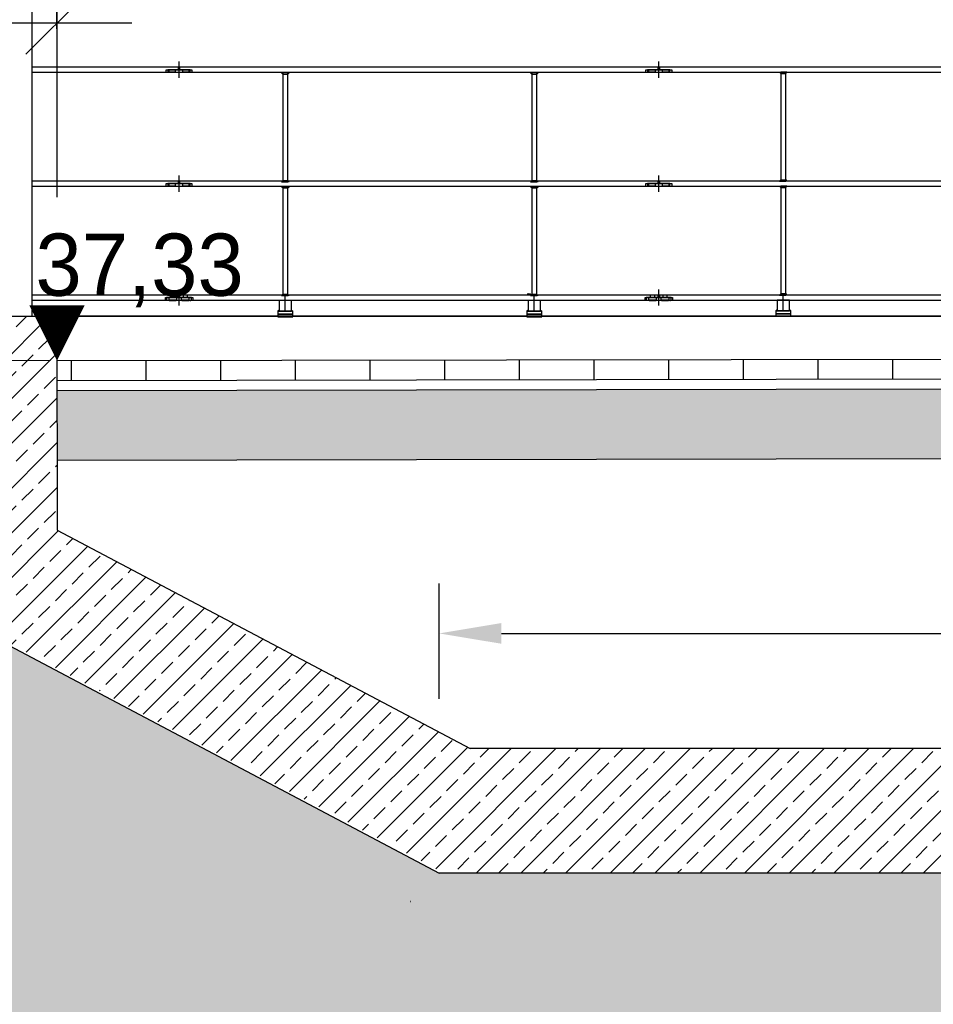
# Model space of a CAD drawing. Extents: x -805 to 3526, y -961 to 1039.
# Tile 279 of 475: x 1248.93 to 1252.6, y 34.75 to 38.7. Entities that reach past the tile are written whole.
import ezdxf
from ezdxf.enums import TextEntityAlignment as Align

# ---------------------------------------------------------------- set-up
doc = ezdxf.new("R2010")
doc.units = 0
doc.linetypes.add('AUSGEZOGEN', pattern=[2, 1, 1])
doc.linetypes.add('VERDECKT2', pattern=[4.7625, 3.175, -1.5875])
doc.layers.get('0').update_dxf_attribs({"color": 251})
for name, color, linetype in [('_IB_Konstruktion geschnitten', 4, 'Continuous'), ('Schnitt 2', 251, 'Continuous'), ('TTK-P-Bahnsteig', 12, 'Continuous'), ('TTK-P-Planung', 12, 'Continuous'), ('TTK-P-Schraffur', 42, 'Continuous'), ('TTK-P-TEXT', 12, 'AUSGEZOGEN'), ('TTK-P-Verm', 251, 'Continuous'), ('XYYY_44500---_Beleuchtungsanlagen', 10, 'Continuous')]:
    doc.layers.add(name, color=color, linetype=linetype)
for name, color, linetype, lineweight in [('TTK-B-Bestand', 252, 'Continuous', 35), ('TTK-P-Treppe unten', 12, 'Continuous', 25), ('TTK-P-Treppeneinhausung', 12, 'Continuous', 25), ('VA_NEUBAU_TXT_025', 12, 'Continuous', 25)]:
    doc.layers.add(name, color=color, linetype=linetype, lineweight=lineweight)
doc.styles.add('AKG DIN 6776', font='AKG_DIN67.TTF')
doc.styles.add('ISOCP', font='ISOCP.SHX', dxfattribs={"width": 0.9})
doc.styles.add('k_isocp', font='k_isocp.shx')
doc.dimstyles.new('TTK', dxfattribs={"dimtxt": 2.5, "dimasz": 2.5, "dimexe": 3.5, "dimexo": 0.1, "dimgap": 1, "dimtad": 1, "dimzin": 0, "dimtxsty": 'AKG DIN 6776', "dimblk": 'OBLIQUE', "dimcen": -0.09, "dimdle": 3, "dimclrd": 256, "dimclre": 256, "dimclrt": 256, "dimadec": 3, "dimazin": 0, "dimtfac": 1, "dimtofl": 0, "dimtmove": 0, "dimatfit": 3, "dimldrblk": 'OBLIQUE', "dimfxl": 7, "dimfxlon": 1, "dimtolj": 1, "dimtzin": 0, "dimlwd": -1, "dimlwe": -1, "dimarcsym": 0})
doc.dimstyles.new('TTK$6', dxfattribs={"dimtxt": 2.5, "dimasz": 2.5, "dimexe": 3.5, "dimexo": 0.1, "dimgap": 1, "dimtad": 1, "dimzin": 0, "dimtxsty": 'AKG DIN 6776', "dimblk": 'OBLIQUE', "dimcen": -0.09, "dimdle": 3, "dimse1": 1, "dimse2": 1, "dimclrd": 256, "dimclre": 256, "dimclrt": 256, "dimadec": 3, "dimazin": 0, "dimtfac": 1, "dimtofl": 0, "dimtmove": 0, "dimatfit": 3, "dimldrblk": 'OBLIQUE', "dimfxl": 7, "dimfxlon": 1, "dimtolj": 1, "dimtzin": 0, "dimlwd": -1, "dimlwe": -1, "dimarcsym": 0})

# ---------------------------------------------------------------- blocks, each defined once
blk = doc.blocks.new('_OBLIQUE')
at = {"color": 0, "linetype": 'ByBlock'}
blk.add_line((-0.5, -0.5), (0.5, 0.5), dxfattribs=at)
blk = doc.blocks.new('*D670')
at = {"layer": 'DEFPOINTS', "color": 0}
for p in [(1249.0816, 39.3661), (1239.2492, 37.3258), (1249.0816, 37.3029)]:
    blk.add_point(p, dxfattribs=at)
at = {"layer": 'TTK-P-Planung'}
for p, q in [((1239.2492, 38.6661), (1239.2492, 39.7161)), ((1249.0816, 38.6661), (1249.0816, 39.7161)), ((1238.9492, 39.3661), (1249.3816, 39.3661))]:
    blk.add_line(p, q, dxfattribs=at)
at = {"layer": 'TTK-P-Planung', "xscale": 0.25, "yscale": 0.25, "zscale": 0.25, "rotation": 180}
blk.add_blockref('_OBLIQUE', (1239.2492, 39.3661), dxfattribs=at)
at = {"layer": 'TTK-P-Planung', "xscale": 0.25, "yscale": 0.25, "zscale": 0.25}
blk.add_blockref('_OBLIQUE', (1249.0816, 39.3661), dxfattribs=at)
at = {"layer": 'TTK-P-Planung', "insert": (1244.1654, 39.6099), "char_height": 0.25, "attachment_point": 5, "style": 'AKG DIN 6776'}
blk.add_mtext('\\A1;9,83', dxfattribs=at)
blk = doc.blocks.new('*D633')
at = {"layer": 'DEFPOINTS', "color": 0}
for p in [(1248.7858, 38.6896), (1248.7858, 37.5113), (1249.0816, 37.5118)]:
    blk.add_point(p, dxfattribs=at)
at = {"layer": 'TTK-P-Verm'}
for p, q in [((1248.7858, 37.9896), (1248.7858, 39.0396)), ((1249.0816, 37.9896), (1249.0816, 39.0396)), ((1249.3816, 38.6896), (1248.4858, 38.6896))]:
    blk.add_line(p, q, dxfattribs=at)
at = {"layer": 'TTK-P-Verm', "xscale": 0.25, "yscale": 0.25, "zscale": 0.25, "rotation": 180}
blk.add_blockref('_OBLIQUE', (1248.7858, 38.6896), dxfattribs=at)
at = {"layer": 'TTK-P-Verm', "xscale": 0.25, "yscale": 0.25, "zscale": 0.25}
blk.add_blockref('_OBLIQUE', (1249.0816, 38.6896), dxfattribs=at)
at = {"layer": 'TTK-P-Verm', "insert": (1248.9337, 39.1502), "char_height": 0.25, "attachment_point": 5, "style": 'AKG DIN 6776', "bg_fill": 3, "box_fill_scale": 1.1, "bg_fill_color": 256, "bg_fill_true_color": 13158600, "bg_fill_transparency": 0}
blk.add_mtext('\\A1;30', dxfattribs=at)
blk = doc.blocks.new('*D549')
at = {"layer": 'DEFPOINTS', "color": 0}
for p in [(1594.653, 36.7397), (1594.3062, 36.5752), (8.2233, 0)]:
    blk.add_point(p, dxfattribs=at)
at = {"layer": 'TTK-B-Bestand', "insert": (1594.1093, 36.9835), "char_height": 0.25, "attachment_point": 5, "style": 'AKG DIN 6776'}
blk.add_mtext('\\A1;36,588', dxfattribs=at)
blk = doc.blocks.new('*D548')
at = {"layer": 'DEFPOINTS', "color": 0}
for p in [(1585.5366, 36.7706), (1585.0459, 36.614), (-0.8681, 0.0309)]:
    blk.add_point(p, dxfattribs=at)
at = {"layer": 'TTK-B-Bestand', "insert": (1585.0178, 37.0144), "char_height": 0.25, "attachment_point": 5, "style": 'AKG DIN 6776'}
blk.add_mtext('\\A1;36,621', dxfattribs=at)
blk = doc.blocks.new('*D675')
at = {"layer": 'DEFPOINTS', "color": 0}
for p in [(1259.4981, 39.3661), (1249.0811, 36.9374), (1259.4981, 36.3913)]:
    blk.add_point(p, dxfattribs=at)
at = {"layer": 'TTK-P-Treppe unten'}
for p, q in [((1249.0811, 38.6661), (1249.0811, 39.7161)), ((1259.4981, 38.6661), (1259.4981, 39.7161)), ((1248.7811, 39.3661), (1259.7981, 39.3661))]:
    blk.add_line(p, q, dxfattribs=at)
at = {"layer": 'TTK-P-Treppe unten', "xscale": 0.25, "yscale": 0.25, "zscale": 0.25, "rotation": 180}
blk.add_blockref('_OBLIQUE', (1249.0811, 39.3661), dxfattribs=at)
at = {"layer": 'TTK-P-Treppe unten', "xscale": 0.25, "yscale": 0.25, "zscale": 0.25}
blk.add_blockref('_OBLIQUE', (1259.4981, 39.3661), dxfattribs=at)
at = {"layer": 'TTK-P-Treppe unten', "insert": (1254.2896, 39.6099), "char_height": 0.25, "attachment_point": 5, "style": 'AKG DIN 6776'}
blk.add_mtext('\\A1;10,42', dxfattribs=at)
blk = doc.blocks.new('HK-DIM-1-1-U')
at = {"flags": 128}
blk.add_lwpolyline([(0, 0, 0, 1.1676, 0), (0, 1.1676, 1.1676, 1.1676, 0)], format="xyseb", dxfattribs=at)
at = {"style": 'k_isocp'}
blk.add_attdef('HK_DIM_VAL', text='', height=2.5, dxfattribs=at).set_placement((0.331615, 2.72183), align=Align.CENTER)
blk = doc.blocks.new('*D546')
at = {"layer": 'DEFPOINTS', "color": 0}
for p in [(1248.9571, 37.4519), (1249.0816, 37.3335), (0, 0)]:
    blk.add_point(p, dxfattribs=at)
at = {"layer": 'TTK-P-Treppe unten', "insert": (1249.4133, 37.6958), "char_height": 0.25, "attachment_point": 5, "style": 'AKG DIN 6776'}
blk.add_mtext('\\A1;37,33', dxfattribs=at)
blk = doc.blocks.new('*D545')
at = {"layer": 'DEFPOINTS', "color": 0}
for p in [(1259.6018, 37.4765), (1259.6991, 37.3874), (0.198, 0.0396)]:
    blk.add_point(p, dxfattribs=at)
at = {"layer": 'TTK-P-Treppe unten', "insert": (1259.1455, 37.7204), "char_height": 0.25, "attachment_point": 5, "style": 'AKG DIN 6776'}
blk.add_mtext('\\A1;37,35', dxfattribs=at)
blk = doc.blocks.new('*D536')
at = {"layer": 'DEFPOINTS', "color": 0}
for p in [(1593.4264, 36.6522), (1593.9095, 36.6522), (733.0659, 0.1071)]:
    blk.add_point(p, dxfattribs=at)
at = {"layer": 'TTK-P-TEXT', "insert": (1594.4538, 36.896), "char_height": 0.25, "attachment_point": 5, "style": 'AKG DIN 6776'}
blk.add_mtext('\\A1;36,589', dxfattribs=at)
blk = doc.blocks.new('*D693')
at = {"layer": 'DEFPOINTS', "color": 0}
for p in [(1255.9981, 36.2376), (1250.6168, 35.2749), (1255.9981, 35.2749)]:
    blk.add_point(p, dxfattribs=at)
at = {"layer": 'XYYY_44500---_Beleuchtungsanlagen'}
for p, q in [((1250.6168, 35.9749), (1250.6168, 36.4376)), ((1255.9981, 35.9749), (1255.9981, 36.4376)), ((1250.8668, 36.2376), (1255.7481, 36.2376))]:
    blk.add_line(p, q, dxfattribs=at)
for points in [[(1250.8668, 36.2793), (1250.8668, 36.196), (1250.6168, 36.2376)], [(1255.7481, 36.196), (1255.7481, 36.2793), (1255.9981, 36.2376)]]:
    blk.add_solid(points, dxfattribs=at)
at = {"layer": 'XYYY_44500---_Beleuchtungsanlagen', "insert": (1253.3074, 36.4814), "char_height": 0.25, "attachment_point": 5, "style": 'ISOCP', "bg_fill": 3, "box_fill_scale": 1.1, "bg_fill_color": 256, "bg_fill_true_color": 13158600, "bg_fill_transparency": 0}
blk.add_mtext('\\A1;5,40', dxfattribs=at)

msp = doc.modelspace()

# ---------------------------------------------------------------- hatches: boundary and pattern name
at = {"layer": 'TTK-P-Schraffur'}
h = msp.add_hatch(dxfattribs=at)
h.set_pattern_fill('ANSI33', color=251, scale=0.02)
h.set_pattern_definition([(45, (1257.38157, 33.62966), (-0.0898026, 0.0898026), []), (45, (1257.47138, 33.62966), (-0.0898026, 0.0898026), [0.0635, -0.03175])])
h.paths.add_polyline_path([(1252.9781, 35.2749), (1252.9781, 35.7749), (1250.7408, 35.7749), (1249.0816, 36.6518), (1249.0814, 37.5118), (1248.7817, 37.5113), (1248.7816, 36.2549), (1250.6358, 35.2749)])
h.paths.add_polyline_path([(1252.9981, 35.7749), (1252.9981, 35.2749), (1259.4981, 35.2749), (1259.4981, 35.7749)])
at = {"layer": 'TTK-P-Treppe unten', "transparency": 33554457}
h = msp.add_hatch(color=251, dxfattribs=at)
h.dxf.hatch_style = 1
h.paths.add_polyline_path([(1248.7815, 37.5113), (1239.2485, 37.5121), (1239.2485, 37.316), (1239.5874, 37.3166), (1239.5857, 37.1629), (1239.8991, 37.1566), (1239.8957, 37.0037), (1240.2091, 36.9974), (1240.2057, 36.8444), (1240.5191, 36.8382), (1240.5157, 36.6852), (1240.8306, 36.6819), (1240.8257, 36.526), (1241.1391, 36.5197), (1241.1331, 36.367), (1241.4581, 36.3605), (1241.4546, 36.2074), (1241.7591, 36.2013), (1241.7557, 36.0483), (1242.0691, 36.042), (1242.0692, 35.889), (1242.3791, 35.8828), (1242.3792, 35.7354), (1242.6891, 35.7292), (1242.6856, 35.5603), (1244.1853, 35.5303), (1244.1854, 35.3773), (1244.4953, 35.3711), (1244.4954, 35.2181), (1244.8053, 35.2119), (1244.8054, 35.0589), (1245.1153, 35.0527), (1245.1154, 34.8996), (1245.4253, 34.8934), (1245.4219, 34.7404), (1245.7353, 34.7342), (1245.7319, 34.5814), (1246.0506, 34.575), (1246.0472, 34.4219), (1246.3553, 34.4157), (1246.3519, 34.2628), (1246.6653, 34.2565), (1246.6654, 34.1035), (1246.9754, 34.0986), (1246.9754, 33.9443), (1247.2853, 33.9381), (1247.2819, 33.7797), (1248.7816, 33.7493), (1248.7782, 33.5954), (1249.0916, 33.5892), (1249.0882, 33.4353), (1249.4016, 33.429), (1249.3981, 33.2752), (1249.7116, 33.2689), (1249.7081, 33.115), (1250.0216, 33.1088), (1250.0181, 32.955), (1250.3316, 32.9487), (1250.3281, 32.7948), (1250.6416, 32.7885), (1250.6386, 32.6346), (1250.9516, 32.6284), (1250.9481, 32.4755), (1251.2616, 32.4682), (1251.2583, 32.3143), (1251.5716, 32.308), (1251.568, 32.1542), (1251.8816, 32.148), (1251.8789, 31.9941), (1252.1914, 31.9878), (1252.188, 31.834), (1252.5016, 31.8277), (1252.4985, 31.6749), (1253.9981, 31.6749), (1253.9981, 35.2749), (1250.6168, 35.2749), (1248.7816, 36.2448)])
at = {"layer": 'TTK-P-Treppe unten', "transparency": 33554687}
h = msp.add_hatch(dxfattribs=at)
h.set_pattern_fill('AR-CONC', color=251, scale=0.002)
h.set_pattern_definition([(50, (1249.08155, 36.93354), (0.364369, -0.031878), [0.0381, -0.4191]), (355, (1249.08155, 36.93354), (-0.070487, 0.382114), [0.03048, -0.335281]), (100.4514, (1249.11192, 36.9309), (0.293882, 0.350236), [0.03238, -0.35618]), (46.184, (1249.08155, 37.03514), (0.542158, -0.084085), [0.05715, -0.62865]), (96.6356, (1249.12673, 37.02814), (0.474808, 0.494852), [0.04857, -0.53427]), (351.184, (1249.08155, 37.03514), (0.474808, 0.494852), [0.04572, -0.50292]), (21, (1249.13235, 37.00974), (0.303229, -0.20453), [0.0381, -0.4191]), (326, (1249.13235, 37.00974), (0.123604, 0.368376), [0.03048, -0.33528]), (71.4514, (1249.15762, 36.9927), (0.426833, 0.163846), [0.03238, -0.35618]), (37.5, (1249.08155, 36.93354), (0.0061772, 0.16911), [0, -0.331216, 0, -0.34036, 0, -0.33655]), (7.5, (1249.08155, 36.93354), (0.1336393, 0.200361), [0, -0.194056, 0, -0.323596, 0, -0.12827]), (327.5, (1248.96827, 36.93354), (0.2711812, -0.0114575), [0, -0.127, 0, -0.39624, 0, -0.52578]), (317.5, (1248.91747, 36.93354), (0.2962584, 0.050853), [0, -0.1651, 0, -0.263144, 0, -0.37338])])
h.paths.add_polyline_path([(1259.4981, 37.2078), (1259.3381, 37.2078), (1259.3381, 37.2321), (1249.0816, 37.2135), (1249.0816, 36.9335), (1259.4981, 36.9524)])

# ---------------------------------------------------------------- linework, layer by layer
at = {"layer": '_IB_Konstruktion geschnitten', "color": 251}
for p, q in [((1249.5716, 38.4695), (1249.5716, 38.5348)), ((1249.5716, 38.4695), (1249.5716, 38.5348)), ((1251.4986, 38.4695), (1251.4986, 38.5348)), ((1251.4986, 38.4695), (1251.4986, 38.5348)), ((1249.5196, 38.4921), (1249.5196, 38.5021)), ((1249.5196, 38.5021), (1249.5691, 38.5021)), ((1249.5691, 38.5021), (1249.5691, 38.5121)), ((1249.5741, 38.5121), (1249.5741, 38.5021)), ((1249.5741, 38.5021), (1249.6236, 38.5021)), ((1249.6236, 38.5021), (1249.6236, 38.4921)), ((1249.9836, 38.4896), (1249.9886, 38.4896)), ((1249.9886, 38.4846), (1249.9836, 38.4896)), ((1249.9836, 38.4896), (1249.9886, 38.4896)), ((1249.9886, 38.4846), (1249.9836, 38.4896)), ((1250.0086, 38.4896), (1249.9886, 38.4896)), ((1249.9886, 38.4896), (1249.9886, 38.0521)), ((1249.9886, 38.4896), (1249.9886, 38.4846)), ((1249.9886, 38.4896), (1249.9886, 38.4846)), ((1250.0086, 38.4896), (1249.9886, 38.4896)), ((1249.9886, 38.4896), (1249.9886, 38.4846)), ((1250.0086, 38.0521), (1250.0086, 38.4896)), ((1250.0136, 38.4896), (1250.0086, 38.4896)), ((1250.0086, 38.4896), (1250.0086, 38.4846)), ((1250.0086, 38.4846), (1250.0136, 38.4896)), ((1250.0136, 38.4896), (1250.0086, 38.4896)), ((1250.0086, 38.4896), (1250.0086, 38.4846)), ((1250.0086, 38.4846), (1250.0136, 38.4896)), ((1250.0086, 38.4846), (1250.0086, 38.4896)), ((1250.9836, 38.4896), (1250.9886, 38.4896)), ((1250.9886, 38.4846), (1250.9836, 38.4896)), ((1250.9836, 38.4896), (1250.9886, 38.4896)), ((1250.9886, 38.4846), (1250.9836, 38.4896)), ((1250.9886, 38.4896), (1250.9886, 38.4846)), ((1251.0086, 38.4896), (1250.9886, 38.4896)), ((1250.9886, 38.4896), (1250.9886, 38.0521)), ((1250.9886, 38.4896), (1250.9886, 38.4846)), ((1251.0086, 38.4896), (1250.9886, 38.4896)), ((1250.9886, 38.4896), (1250.9886, 38.4846)), ((1251.0136, 38.4896), (1251.0086, 38.4896)), ((1251.0086, 38.4896), (1251.0086, 38.4846)), ((1251.0086, 38.4846), (1251.0136, 38.4896)), ((1251.0086, 38.0521), (1251.0086, 38.4896)), ((1251.0136, 38.4896), (1251.0086, 38.4896)), ((1251.0086, 38.4896), (1251.0086, 38.4846)), ((1251.0086, 38.4846), (1251.0136, 38.4896)), ((1251.0086, 38.4846), (1251.0086, 38.4896)), ((1251.4466, 38.4921), (1251.4466, 38.5021)), ((1251.4466, 38.5021), (1251.4961, 38.5021)), ((1251.4961, 38.5021), (1251.4961, 38.5121)), ((1251.5011, 38.5121), (1251.5011, 38.5021)), ((1251.5011, 38.5021), (1251.5506, 38.5021)), ((1251.5506, 38.5021), (1251.5506, 38.4921)), ((1251.9836, 38.4921), (1251.9886, 38.4921)), ((1251.9886, 38.4871), (1251.9836, 38.4921)), ((1251.9836, 38.4921), (1251.9886, 38.4921)), ((1251.9886, 38.4871), (1251.9836, 38.4921)), ((1252.0086, 38.4921), (1251.9886, 38.4921)), ((1251.9886, 38.4921), (1251.9886, 38.0546)), ((1251.9886, 38.4921), (1251.9886, 38.4871)), ((1251.9886, 38.4921), (1251.9886, 38.4871)), ((1252.0086, 38.4921), (1251.9886, 38.4921)), ((1251.9886, 38.4921), (1251.9886, 38.4871)), ((1252.0086, 38.0546), (1252.0086, 38.4921)), ((1252.0136, 38.4921), (1252.0086, 38.4921)), ((1252.0086, 38.4921), (1252.0086, 38.4871)), ((1252.0086, 38.4871), (1252.0136, 38.4921)), ((1252.0136, 38.4921), (1252.0086, 38.4921)), ((1252.0086, 38.4921), (1252.0086, 38.4871)), ((1252.0086, 38.4871), (1252.0136, 38.4921)), ((1252.0086, 38.4871), (1252.0086, 38.4921)), ((1249.9886, 38.4846), (1250.0086, 38.4846)), ((1250.9886, 38.4846), (1251.0086, 38.4846)), ((1251.9886, 38.4871), (1252.0086, 38.4871)), ((1249.5691, 38.0446), (1249.5691, 38.0546)), ((1249.5716, 38.012), (1249.5716, 38.0773)), ((1249.5716, 38.012), (1249.5716, 38.0773)), ((1249.5741, 38.0546), (1249.5741, 38.0446)), ((1249.9886, 38.0571), (1249.9836, 38.0521)), ((1249.9886, 38.0571), (1249.9836, 38.0521)), ((1249.9886, 38.0521), (1249.9886, 38.0571)), ((1249.9886, 38.0521), (1249.9886, 38.0571)), ((1249.9886, 38.0571), (1250.0086, 38.0571)), ((1249.9886, 38.0521), (1249.9886, 38.0571)), ((1250.0086, 38.0521), (1250.0086, 38.0571)), ((1250.0086, 38.0571), (1250.0136, 38.0521)), ((1250.0086, 38.0521), (1250.0086, 38.0571)), ((1250.0086, 38.0571), (1250.0136, 38.0521)), ((1250.0086, 38.0571), (1250.0086, 38.0521)), ((1250.9886, 38.0571), (1250.9836, 38.0521)), ((1250.9886, 38.0571), (1250.9836, 38.0521)), ((1250.9886, 38.0521), (1250.9886, 38.0571)), ((1250.9886, 38.0521), (1250.9886, 38.0571)), ((1250.9886, 38.0571), (1251.0086, 38.0571)), ((1250.9886, 38.0521), (1250.9886, 38.0571)), ((1251.0086, 38.0521), (1251.0086, 38.0571)), ((1251.0086, 38.0571), (1251.0136, 38.0521)), ((1251.0086, 38.0521), (1251.0086, 38.0571)), ((1251.0086, 38.0571), (1251.0136, 38.0521)), ((1251.0086, 38.0571), (1251.0086, 38.0521)), ((1251.4961, 38.0446), (1251.4961, 38.0546)), ((1251.4986, 38.012), (1251.4986, 38.0773)), ((1251.4986, 38.012), (1251.4986, 38.0773)), ((1251.5011, 38.0546), (1251.5011, 38.0446)), ((1251.9886, 38.0596), (1251.9836, 38.0546)), ((1251.9886, 38.0596), (1251.9836, 38.0546)), ((1251.9836, 38.0546), (1251.9886, 38.0546)), ((1251.9836, 38.0546), (1251.9886, 38.0546)), ((1251.9886, 38.0546), (1251.9886, 38.0596)), ((1251.9886, 38.0546), (1251.9886, 38.0596)), ((1251.9886, 38.0596), (1252.0086, 38.0596)), ((1251.9886, 38.0546), (1251.9886, 38.0596)), ((1251.9886, 38.0546), (1252.0086, 38.0546)), ((1252.0086, 38.0546), (1251.9886, 38.0546)), ((1252.0086, 38.0546), (1252.0086, 38.0596)), ((1252.0086, 38.0596), (1252.0136, 38.0546)), ((1252.0086, 38.0546), (1252.0086, 38.0596)), ((1252.0086, 38.0596), (1252.0136, 38.0546)), ((1252.0086, 38.0596), (1252.0086, 38.0546)), ((1252.0136, 38.0546), (1252.0086, 38.0546)), ((1252.0136, 38.0546), (1252.0086, 38.0546)), ((1249.5196, 38.0346), (1249.5196, 38.0446)), ((1249.5196, 38.0446), (1249.5691, 38.0446)), ((1249.5741, 38.0446), (1249.6236, 38.0446)), ((1249.6236, 38.0446), (1249.6236, 38.0346)), ((1249.9836, 38.0521), (1249.9886, 38.0521)), ((1249.9836, 38.0521), (1249.9886, 38.0521)), ((1249.9836, 38.0321), (1249.9886, 38.0321)), ((1249.9886, 38.0271), (1249.9836, 38.0321)), ((1249.9836, 38.0321), (1249.9886, 38.0321)), ((1249.9886, 38.0271), (1249.9836, 38.0321)), ((1249.9886, 38.0521), (1250.0086, 38.0521)), ((1250.0086, 38.0521), (1249.9886, 38.0521)), ((1250.0086, 38.0321), (1249.9886, 38.0321)), ((1249.9886, 38.0321), (1249.9886, 37.5946)), ((1249.9886, 38.0321), (1249.9886, 38.0271)), ((1249.9886, 38.0321), (1249.9886, 38.0271)), ((1250.0086, 38.0321), (1249.9886, 38.0321)), ((1249.9886, 38.0321), (1249.9886, 38.0271)), ((1249.9886, 38.0271), (1250.0086, 38.0271)), ((1250.0136, 38.0521), (1250.0086, 38.0521)), ((1250.0136, 38.0521), (1250.0086, 38.0521)), ((1250.0086, 37.5946), (1250.0086, 38.0321)), ((1250.0136, 38.0321), (1250.0086, 38.0321)), ((1250.0086, 38.0321), (1250.0086, 38.0271)), ((1250.0086, 38.0271), (1250.0136, 38.0321)), ((1250.0136, 38.0321), (1250.0086, 38.0321)), ((1250.0086, 38.0321), (1250.0086, 38.0271)), ((1250.0086, 38.0271), (1250.0136, 38.0321)), ((1250.0086, 38.0271), (1250.0086, 38.0321)), ((1250.9836, 38.0521), (1250.9886, 38.0521)), ((1250.9836, 38.0521), (1250.9886, 38.0521)), ((1250.9836, 38.0321), (1250.9886, 38.0321)), ((1250.9886, 38.0271), (1250.9836, 38.0321)), ((1250.9836, 38.0321), (1250.9886, 38.0321)), ((1250.9886, 38.0271), (1250.9836, 38.0321)), ((1250.9886, 38.0521), (1251.0086, 38.0521)), ((1251.0086, 38.0521), (1250.9886, 38.0521)), ((1251.0086, 38.0321), (1250.9886, 38.0321)), ((1250.9886, 38.0321), (1250.9886, 37.5946)), ((1250.9886, 38.0321), (1250.9886, 38.0271)), ((1250.9886, 38.0321), (1250.9886, 38.0271)), ((1251.0086, 38.0321), (1250.9886, 38.0321)), ((1250.9886, 38.0321), (1250.9886, 38.0271)), ((1250.9886, 38.0271), (1251.0086, 38.0271)), ((1251.0136, 38.0521), (1251.0086, 38.0521)), ((1251.0136, 38.0521), (1251.0086, 38.0521)), ((1251.0086, 37.5946), (1251.0086, 38.0321)), ((1251.0136, 38.0321), (1251.0086, 38.0321)), ((1251.0086, 38.0321), (1251.0086, 38.0271)), ((1251.0086, 38.0271), (1251.0136, 38.0321)), ((1251.0136, 38.0321), (1251.0086, 38.0321)), ((1251.0086, 38.0321), (1251.0086, 38.0271)), ((1251.0086, 38.0271), (1251.0136, 38.0321)), ((1251.0086, 38.0271), (1251.0086, 38.0321)), ((1251.4466, 38.0346), (1251.4466, 38.0446)), ((1251.4466, 38.0446), (1251.4961, 38.0446)), ((1251.5011, 38.0446), (1251.5506, 38.0446)), ((1251.5506, 38.0446), (1251.5506, 38.0346)), ((1251.9836, 38.0346), (1251.9886, 38.0346)), ((1251.9886, 38.0296), (1251.9836, 38.0346)), ((1251.9836, 38.0346), (1251.9886, 38.0346)), ((1251.9886, 38.0296), (1251.9836, 38.0346)), ((1252.0086, 38.0346), (1251.9886, 38.0346)), ((1251.9886, 38.0346), (1251.9886, 37.5971)), ((1251.9886, 38.0346), (1251.9886, 38.0296)), ((1251.9886, 38.0346), (1251.9886, 38.0296)), ((1252.0086, 38.0346), (1251.9886, 38.0346)), ((1251.9886, 38.0346), (1251.9886, 38.0296)), ((1251.9886, 38.0296), (1252.0086, 38.0296)), ((1252.0086, 37.5971), (1252.0086, 38.0346)), ((1252.0136, 38.0346), (1252.0086, 38.0346)), ((1252.0086, 38.0346), (1252.0086, 38.0296)), ((1252.0086, 38.0296), (1252.0136, 38.0346)), ((1252.0136, 38.0346), (1252.0086, 38.0346)), ((1252.0086, 38.0346), (1252.0086, 38.0296)), ((1252.0086, 38.0296), (1252.0136, 38.0346)), ((1252.0086, 38.0296), (1252.0086, 38.0346)), ((1249.5716, 37.5545), (1249.5716, 37.6198)), ((1249.5716, 37.5545), (1249.5716, 37.6198)), ((1251.4986, 37.5545), (1251.4986, 37.6198)), ((1251.4986, 37.5545), (1251.4986, 37.6198)), ((1249.5166, 37.5771), (1249.5166, 37.5871)), ((1249.5166, 37.5871), (1249.5691, 37.5871)), ((1249.6216, 37.5871), (1249.5216, 37.5871)), ((1249.5216, 37.5871), (1249.5216, 37.5771)), ((1249.5316, 37.5871), (1249.5616, 37.5871)), ((1249.5316, 37.5771), (1249.5316, 37.5871)), ((1249.5556, 37.5971), (1249.5376, 37.5971)), ((1249.5376, 37.5971), (1249.5376, 37.5871)), ((1249.5376, 37.5871), (1249.5556, 37.5871)), ((1249.5556, 37.5871), (1249.5556, 37.5971)), ((1249.5616, 37.5871), (1249.5616, 37.5771)), ((1249.5691, 37.5871), (1249.5691, 37.5971)), ((1249.5741, 37.5971), (1249.5741, 37.5871)), ((1249.5741, 37.5871), (1249.6266, 37.5871)), ((1249.5816, 37.5871), (1249.6116, 37.5871)), ((1249.5816, 37.5771), (1249.5816, 37.5871)), ((1249.6056, 37.5971), (1249.5876, 37.5971)), ((1249.5876, 37.5971), (1249.5876, 37.5871)), ((1249.5876, 37.5871), (1249.6056, 37.5871)), ((1249.6056, 37.5871), (1249.6056, 37.5971)), ((1249.6116, 37.5871), (1249.6116, 37.5771)), ((1249.6216, 37.5771), (1249.6216, 37.5871)), ((1249.6266, 37.5871), (1249.6266, 37.5771)), ((1249.9886, 37.5996), (1249.9836, 37.5946)), ((1249.9836, 37.5946), (1249.9886, 37.5946)), ((1249.9886, 37.5946), (1249.9886, 37.5996)), ((1250.0086, 37.5996), (1249.9886, 37.5996)), ((1249.9886, 37.5996), (1249.9886, 37.5946)), ((1249.9886, 37.5946), (1250.0086, 37.5946)), ((1249.9886, 37.5946), (1250.0086, 37.5946)), ((1249.9986, 37.5293), (1249.9986, 37.5946)), ((1250.0086, 37.5946), (1250.0086, 37.5996)), ((1250.0086, 37.5996), (1250.0136, 37.5946)), ((1250.0086, 37.5946), (1250.0086, 37.5996)), ((1250.0136, 37.5946), (1250.0086, 37.5946)), ((1250.9823, 37.5999), (1250.9698, 37.5999)), ((1250.9755, 37.6027), (1250.9728, 37.5999)), ((1250.9755, 37.6027), (1250.9755, 37.5999)), ((1250.9871, 37.5961), (1250.9823, 37.5999)), ((1250.9886, 37.5996), (1250.9836, 37.5946)), ((1250.9836, 37.5946), (1250.9886, 37.5946)), ((1250.9886, 37.5946), (1250.9886, 37.5996)), ((1251.0086, 37.5996), (1250.9886, 37.5996)), ((1250.9886, 37.5996), (1250.9886, 37.5946)), ((1250.9886, 37.5946), (1251.0086, 37.5946)), ((1250.9886, 37.5946), (1251.0086, 37.5946)), ((1250.9986, 37.5293), (1250.9986, 37.5946)), ((1251.0086, 37.5946), (1251.0086, 37.5996)), ((1251.0086, 37.5996), (1251.0136, 37.5946)), ((1251.0086, 37.5946), (1251.0086, 37.5996)), ((1251.0136, 37.5946), (1251.0086, 37.5946)), ((1251.4436, 37.5771), (1251.4436, 37.5871)), ((1251.4436, 37.5871), (1251.4961, 37.5871)), ((1251.5486, 37.5871), (1251.4486, 37.5871)), ((1251.4486, 37.5871), (1251.4486, 37.5771)), ((1251.4586, 37.5871), (1251.4886, 37.5871)), ((1251.4586, 37.5771), (1251.4586, 37.5871)), ((1251.4826, 37.5971), (1251.4646, 37.5971)), ((1251.4646, 37.5971), (1251.4646, 37.5871)), ((1251.4646, 37.5871), (1251.4826, 37.5871)), ((1251.4826, 37.5871), (1251.4826, 37.5971)), ((1251.4886, 37.5871), (1251.4886, 37.5771)), ((1251.4961, 37.5871), (1251.4961, 37.5971)), ((1251.5011, 37.5971), (1251.5011, 37.5871)), ((1251.5011, 37.5871), (1251.5536, 37.5871)), ((1251.5086, 37.5871), (1251.5386, 37.5871)), ((1251.5086, 37.5771), (1251.5086, 37.5871)), ((1251.5326, 37.5971), (1251.5146, 37.5971)), ((1251.5146, 37.5971), (1251.5146, 37.5871)), ((1251.5146, 37.5871), (1251.5326, 37.5871)), ((1251.5326, 37.5871), (1251.5326, 37.5971)), ((1251.5386, 37.5871), (1251.5386, 37.5771)), ((1251.5486, 37.5771), (1251.5486, 37.5871)), ((1251.5536, 37.5871), (1251.5536, 37.5771)), ((1251.9886, 37.6021), (1251.9836, 37.5971)), ((1251.9836, 37.5971), (1251.9886, 37.5971)), ((1251.9886, 37.5971), (1251.9886, 37.6021)), ((1252.0086, 37.6021), (1251.9886, 37.6021)), ((1251.9886, 37.6021), (1251.9886, 37.5971)), ((1251.9886, 37.5971), (1252.0086, 37.5971)), ((1251.9886, 37.5971), (1252.0086, 37.5971)), ((1251.9986, 37.5318), (1251.9986, 37.5971)), ((1252.0086, 37.5971), (1252.0086, 37.6021)), ((1252.0086, 37.6021), (1252.0136, 37.5971)), ((1252.0086, 37.5971), (1252.0086, 37.6021)), ((1252.0136, 37.5971), (1252.0086, 37.5971)), ((1249.5216, 37.5771), (1249.6216, 37.5771)), ((1249.5616, 37.5771), (1249.5316, 37.5771)), ((1249.5326, 37.5771), (1249.5326, 37.5746)), ((1249.5606, 37.5771), (1249.5326, 37.5771)), ((1249.5326, 37.5746), (1249.5606, 37.5746)), ((1249.5381, 37.5771), (1249.5381, 37.5746)), ((1249.5551, 37.5771), (1249.5381, 37.5771)), ((1249.5381, 37.5746), (1249.5551, 37.5746)), ((1249.5551, 37.5746), (1249.5551, 37.5771)), ((1249.5606, 37.5746), (1249.5606, 37.5771)), ((1249.6156, 37.5746), (1249.5776, 37.5746)), ((1249.6116, 37.5771), (1249.5816, 37.5771)), ((1249.5826, 37.5771), (1249.5826, 37.5746)), ((1249.6106, 37.5771), (1249.5826, 37.5771)), ((1249.5826, 37.5746), (1249.6106, 37.5746)), ((1249.5881, 37.5771), (1249.5881, 37.5746)), ((1249.6051, 37.5771), (1249.5881, 37.5771)), ((1249.5881, 37.5746), (1249.6051, 37.5746)), ((1249.6051, 37.5746), (1249.6051, 37.5771)), ((1249.6106, 37.5746), (1249.6106, 37.5771)), ((1249.6156, 37.5746), (1249.6189, 37.5746)), ((1249.6156, 37.5746), (1249.6189, 37.5746)), ((1251.4486, 37.5771), (1251.5486, 37.5771)), ((1251.4886, 37.5771), (1251.4586, 37.5771)), ((1251.4596, 37.5771), (1251.4596, 37.5746)), ((1251.4876, 37.5771), (1251.4596, 37.5771)), ((1251.4596, 37.5746), (1251.4876, 37.5746)), ((1251.4651, 37.5771), (1251.4651, 37.5746)), ((1251.4821, 37.5771), (1251.4651, 37.5771)), ((1251.4651, 37.5746), (1251.4821, 37.5746)), ((1251.4821, 37.5746), (1251.4821, 37.5771)), ((1251.4876, 37.5746), (1251.4876, 37.5771)), ((1251.5426, 37.5746), (1251.5046, 37.5746)), ((1251.5386, 37.5771), (1251.5086, 37.5771)), ((1251.5096, 37.5771), (1251.5096, 37.5746)), ((1251.5376, 37.5771), (1251.5096, 37.5771)), ((1251.5096, 37.5746), (1251.5376, 37.5746)), ((1251.5151, 37.5771), (1251.5151, 37.5746)), ((1251.5321, 37.5771), (1251.5151, 37.5771)), ((1251.5151, 37.5746), (1251.5321, 37.5746)), ((1251.5321, 37.5746), (1251.5321, 37.5771)), ((1251.5376, 37.5746), (1251.5376, 37.5771)), ((1251.5426, 37.5746), (1251.5459, 37.5746)), ((1251.5426, 37.5746), (1251.5459, 37.5746))]:
    msp.add_line(p, q, dxfattribs=at)
for points in [[(1249.5266, 38.4921), (1249.6166, 38.4921), (1249.6166, 38.5021), (1249.5266, 38.5021)], [(1249.5266, 38.4921), (1249.6166, 38.4921), (1249.6166, 38.5021), (1249.5266, 38.5021)], [(1249.5316, 38.5021), (1249.5566, 38.5021), (1249.5566, 38.4921), (1249.5316, 38.4921)], [(1249.5316, 38.5021), (1249.5566, 38.5021), (1249.5566, 38.4921), (1249.5316, 38.4921)], [(1249.5866, 38.5021), (1249.6116, 38.5021), (1249.6116, 38.4921), (1249.5866, 38.4921)], [(1249.5866, 38.5021), (1249.6116, 38.5021), (1249.6116, 38.4921), (1249.5866, 38.4921)], [(1251.4536, 38.4921), (1251.5436, 38.4921), (1251.5436, 38.5021), (1251.4536, 38.5021)], [(1251.4536, 38.4921), (1251.5436, 38.4921), (1251.5436, 38.5021), (1251.4536, 38.5021)], [(1251.4586, 38.5021), (1251.4836, 38.5021), (1251.4836, 38.4921), (1251.4586, 38.4921)], [(1251.4586, 38.5021), (1251.4836, 38.5021), (1251.4836, 38.4921), (1251.4586, 38.4921)], [(1251.5136, 38.5021), (1251.5386, 38.5021), (1251.5386, 38.4921), (1251.5136, 38.4921)], [(1251.5136, 38.5021), (1251.5386, 38.5021), (1251.5386, 38.4921), (1251.5136, 38.4921)], [(1249.5266, 38.0346), (1249.6166, 38.0346), (1249.6166, 38.0446), (1249.5266, 38.0446)], [(1249.5316, 38.0446), (1249.5566, 38.0446), (1249.5566, 38.0346), (1249.5316, 38.0346)], [(1249.5866, 38.0446), (1249.6116, 38.0446), (1249.6116, 38.0346), (1249.5866, 38.0346)], [(1251.4536, 38.0346), (1251.5436, 38.0346), (1251.5436, 38.0446), (1251.4536, 38.0446)], [(1251.4586, 38.0446), (1251.4836, 38.0446), (1251.4836, 38.0346), (1251.4586, 38.0346)], [(1251.5136, 38.0446), (1251.5386, 38.0446), (1251.5386, 38.0346), (1251.5136, 38.0346)], [(1249.9736, 37.5316), (1250.0236, 37.5316), (1250.0236, 37.5746), (1249.9736, 37.5746)], [(1250.9736, 37.5316), (1251.0236, 37.5316), (1251.0236, 37.5746), (1250.9736, 37.5746)], [(1251.9736, 37.5341), (1252.0236, 37.5341), (1252.0236, 37.5771), (1251.9736, 37.5771)], [(1249.9686, 37.5316), (1249.9736, 37.5316), (1249.9736, 37.5366)], [(1249.9686, 37.5196), (1250.0286, 37.5196), (1250.0286, 37.5316), (1249.9686, 37.5316)], [(1249.9686, 37.5096), (1250.0286, 37.5096), (1250.0286, 37.5196), (1249.9686, 37.5196)], [(1250.0286, 37.5316), (1250.0236, 37.5316), (1250.0236, 37.5366)], [(1250.9686, 37.5316), (1250.9736, 37.5316), (1250.9736, 37.5366)], [(1250.9686, 37.5196), (1251.0286, 37.5196), (1251.0286, 37.5316), (1250.9686, 37.5316)], [(1250.9686, 37.5096), (1251.0286, 37.5096), (1251.0286, 37.5196), (1250.9686, 37.5196)], [(1251.0286, 37.5316), (1251.0236, 37.5316), (1251.0236, 37.5366)], [(1251.9686, 37.5341), (1251.9736, 37.5341), (1251.9736, 37.5391)], [(1251.9686, 37.5221), (1252.0286, 37.5221), (1252.0286, 37.5341), (1251.9686, 37.5341)], [(1251.9686, 37.5121), (1252.0286, 37.5121), (1252.0286, 37.5221), (1251.9686, 37.5221)], [(1252.0286, 37.5341), (1252.0236, 37.5341), (1252.0236, 37.5391)]]:
    msp.add_lwpolyline(points, close=True, dxfattribs=at)
at = {"layer": 'Schnitt 2', "color": 251}
for p, q in [((1250.5005, 35.1606), (1250.5009, 35.1606)), ((1250.5009, 35.1606), (1250.5005, 35.1606))]:
    msp.add_line(p, q, dxfattribs=at)
at = {"layer": 'TTK-P-Bahnsteig', "color": 251}
for p, q in [((1249.0816, 37.3335), (1259.4981, 37.3521)), ((1249.0817, 37.2535), (1259.3381, 37.2721)), ((1249.0818, 37.2135), (1259.3381, 37.2321)), ((1249.0823, 36.9335), (1259.4981, 36.9524))]:
    msp.add_line(p, q, dxfattribs=at)
at = {"layer": 'TTK-P-Bahnsteig', "color": 251, "linetype": 'VERDECKT2', "ltscale": 0.5}
msp.add_line((1249.0554, 37.3335), (1239.2746, 37.316), dxfattribs=at)
at = {"layer": 'TTK-P-Planung', "color": 251}
for p, q in [((1248.7816, 37.5113), (1249.0816, 37.5118)), ((1249.0802, 37.5118), (1249.0816, 36.6518)), ((1249.0816, 36.6518), (1250.7408, 35.7749)), ((1248.7816, 36.2448), (1250.6168, 35.2749)), ((1252.9781, 35.7749), (1250.7408, 35.7749)), ((1252.9781, 35.2749), (1250.6168, 35.2749))]:
    msp.add_line(p, q, dxfattribs=at)
at = {"layer": 'TTK-P-Treppe unten', "color": 251}
for p, q in [((1249.1381, 37.3336), (1249.1383, 37.2536)), ((1249.4381, 37.3342), (1249.4383, 37.2542)), ((1249.7381, 37.3347), (1249.7383, 37.2547)), ((1250.0381, 37.3353), (1250.0383, 37.2553)), ((1250.3381, 37.3358), (1250.3383, 37.2558)), ((1250.6381, 37.3363), (1250.6383, 37.2563)), ((1250.9381, 37.3369), (1250.9383, 37.2569)), ((1251.2381, 37.3374), (1251.2383, 37.2574)), ((1251.5381, 37.3379), (1251.5383, 37.2579)), ((1251.8381, 37.3385), (1251.8383, 37.2585)), ((1252.1381, 37.339), (1252.1382, 37.259)), ((1252.4381, 37.3395), (1252.4382, 37.2595))]:
    msp.add_line(p, q, dxfattribs=at)
at = {"layer": 'TTK-P-Treppeneinhausung', "color": 251}
msp.add_line((1248.9816, 37.5121), (1248.9816, 40.4495), dxfattribs=at)

# ---------------------------------------------------------------- block references
at = {"layer": 'VA_NEUBAU_TXT_025', "color": 251, "xscale": 0.1905150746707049, "yscale": 0.1905150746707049, "zscale": 0.1905150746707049}
msp.add_blockref('HK-DIM-1-1-U', (1249.0816, 37.3335), dxfattribs=at)

# ---------------------------------------------------------------- dimensions: what is measured, and where the dimension line sits
at = {"layer": 'TTK-B-Bestand', "color": 251}
for feature_location, offset, origin, text, picture, middle in [((1585.0459, 36.614), (0.4461, 0.1576), (-0.8681, 0.0309), '36,621', '*D548', (1585.0178, 37.0144)), ((1594.3062, 36.5752), (0.2947, 0.1656), (8.2233, 0), '36,588', '*D549', (1594.1093, 36.9835))]:
    dim = msp.add_ordinate_dim(feature_location=feature_location, offset=offset, dtype=0, origin=origin, text=text, dimstyle='TTK$6', override={"dimscale": 0, "dimdec": 3, "dimtmove": 1, "dimfxlon": 0}, dxfattribs=at)
    dim.commit()
    dim.dimension.update_dxf_attribs({"geometry": picture, "text_midpoint": middle})
at = {"layer": 'TTK-P-Planung', "color": 251}
dim = msp.add_linear_dim(base=(1249.0816, 39.3661), p1=(1239.2492, 37.3258), p2=(1249.0816, 37.3029), dimstyle='TTK', override={"dimscale": 0, "dimtmove": 0}, dxfattribs=at)
dim.commit()
dim.dimension.update_dxf_attribs({"geometry": '*D670', "text_midpoint": (1244.1654, 39.3661), "dimtype": 160})
at = {"layer": 'TTK-P-TEXT', "color": 251}
dim = msp.add_ordinate_dim(feature_location=(1593.4264, 36.6522), offset=(0.4831, 0), dtype=0, origin=(733.0659, 0.1071), text='36,589', dimstyle='TTK$6', override={"dimscale": 0, "dimfxlon": 0}, dxfattribs=at)
dim.commit()
dim.dimension.update_dxf_attribs({"geometry": '*D536', "text_midpoint": (1594.4538, 36.896)})
at = {"layer": 'TTK-P-Treppe unten', "color": 251}
dim = msp.add_linear_dim(base=(1259.4981, 39.3661), p1=(1249.0811, 36.9374), p2=(1259.4981, 36.3913), dimstyle='TTK', override={"dimscale": 0, "dimtmove": 0}, dxfattribs=at)
dim.commit()
dim.dimension.update_dxf_attribs({"geometry": '*D675', "text_midpoint": (1254.2896, 39.3661), "dimtype": 160})
for feature_location, offset, origin, picture, middle in [((1249.0816, 37.3335), (-0.1245, 0.1184), (0, 0), '*D546', (1249.4133, 37.6958)), ((1259.6991, 37.3874), (-0.0973, 0.0891), (0.198, 0.0396), '*D545', (1259.1455, 37.7204))]:
    dim = msp.add_ordinate_dim(feature_location=feature_location, offset=offset, dtype=0, origin=origin, dimstyle='TTK$6', override={"dimscale": 0}, dxfattribs=at)
    dim.commit()
    dim.dimension.update_dxf_attribs({"geometry": picture, "text_midpoint": middle})

# ---------------------------------------------------------------- next in the draw order: dimensions: what is measured, and where the dimension line sits
at = {"layer": 'TTK-P-Verm', "color": 251}
dim = msp.add_linear_dim(base=(1248.7858, 38.6896), p1=(1249.0816, 37.5118), p2=(1248.7858, 37.5113), dimstyle='TTK', override={"dimscale": 0, "dimdec": 0, "dimlfac": 100, "dimtmove": 1, "dimtfill": 1}, dxfattribs=at)
dim.commit()
dim.dimension.update_dxf_attribs({"geometry": '*D633', "text_midpoint": (1248.9337, 38.9251), "dimtype": 160})

# ---------------------------------------------------------------- next in the draw order: linework, layer by layer
at = {"layer": '_IB_Konstruktion geschnitten', "color": 251}
for p, q in [((1255.4961, 38.5121), (1248.9816, 38.5121)), ((1248.9816, 38.4921), (1255.4466, 38.4921)), ((1255.4961, 38.0546), (1248.9816, 38.0546)), ((1248.9816, 38.0346), (1255.4466, 38.0346)), ((1255.4961, 37.5971), (1248.9816, 37.5971)), ((1248.9816, 37.5771), (1255.4436, 37.5771)), ((1255.1836, 37.5121), (1249.0816, 37.5121))]:
    msp.add_line(p, q, dxfattribs=at)
at = {"layer": 'TTK-P-Bahnsteig', "color": 251}
msp.add_circle((473.7851, 39.1322), 1000, dxfattribs=at)
at = {"layer": 'TTK-P-Planung', "color": 251}
for points in [[(1240.9579, 37.5121), (1249.0816, 37.5121)], [(1249.0816, 37.5118), (1259.4981, 37.5118)]]:
    msp.add_lwpolyline(points, dxfattribs=at)

# ---------------------------------------------------------------- next in the draw order: dimensions: what is measured, and where the dimension line sits
at = {"layer": 'XYYY_44500---_Beleuchtungsanlagen'}
dim = msp.add_linear_dim(base=(1255.9981, 36.2376), p1=(1250.6168, 35.2749), p2=(1255.9981, 35.2749), angle=0, dimstyle='TTK', override={"dimscale": 0.1, "dimexe": 2, "dimexo": 7, "dimrnd": 0.05, "dimtxsty": 'ISOCP', "dimsah": 1, "dimdle": 2, "dimfxl": 5, "dimfxlon": 0, "dimtfill": 1}, dxfattribs=at)
dim.commit()
dim.dimension.update_dxf_attribs({"geometry": '*D693', "text_midpoint": (1253.3074, 36.2376), "dimtype": 161})

doc.saveas('drawing.dxf')
